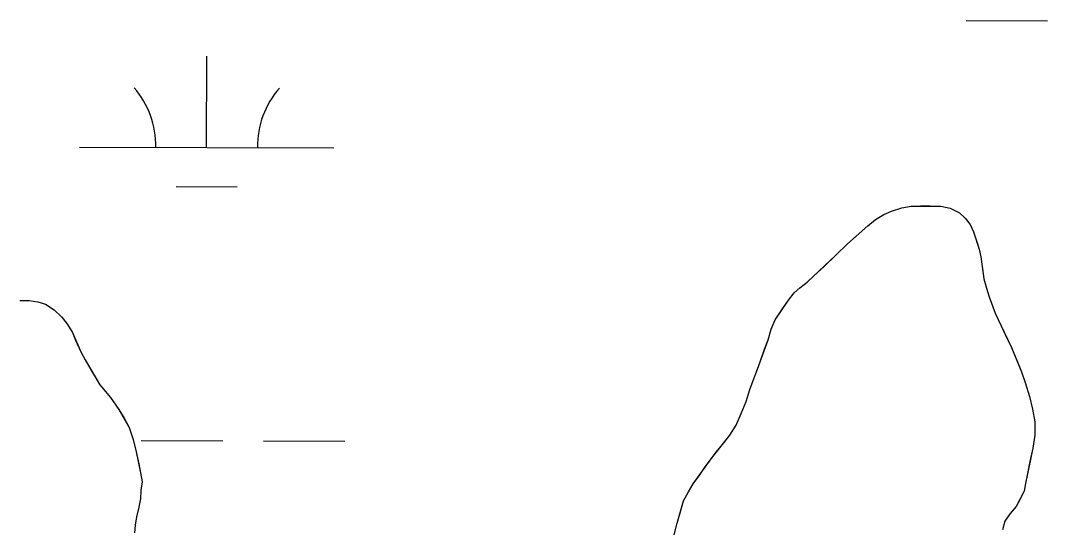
# Model space of a CAD drawing. Extents: x 3172297 to 3210190, y 958463 to 983887.
# Drawn here: x 3188209.3 to 3188613.2, y 977496.5 to 977696.1 of the extents above; entities that cross this region are included whole.
import ezdxf

# ---------------------------------------------------------------- set-up
doc = ezdxf.new("R2010")
doc.units = 0
for name, color, linetype in [('V-SITE-VEGE', 7, 'Continuous'), ('V-TOPO-SHOR', 7, 'Continuous'), ('V-WETL-SWMP', 7, 'Continuous')]:
    doc.layers.add(name, color=color, linetype=linetype)

msp = doc.modelspace()

# ---------------------------------------------------------------- linework, layer by layer
at = {"layer": 'V-SITE-VEGE'}
for p, q in [((3188548.88, 977619.69), (3188551.87, 977621.07)), ((3188551.87, 977621.07), (3188555.93, 977622.35)), ((3188555.93, 977622.35), (3188559.61, 977623.06)), ((3188559.61, 977623.06), (3188571.24, 977623.04)), ((3188571.24, 977623.04), (3188574.93, 977622.19)), ((3188574.93, 977622.19), (3188578.53, 977620.37)), ((3188542.51, 977615.29), (3188545.59, 977617.73)), ((3188545.59, 977617.73), (3188548.88, 977619.69)), ((3188578.53, 977620.37), (3188580.87, 977618.26)), ((3188580.87, 977618.26), (3188582.73, 977615.75)), ((3188534.51, 977608.16), (3188542.51, 977615.29)), ((3188582.73, 977615.75), (3188584.1, 977612.85)), ((3188584.1, 977612.85), (3188586.28, 977606.08)), ((3188529.99, 977603.67), (3188534.51, 977608.16)), ((3188586.28, 977606.08), (3188586.98, 977603.08)), ((3188518.62, 977593.03), (3188529.99, 977603.67)), ((3188586.98, 977603.08), (3188588.2, 977594.46)), ((3188515.83, 977590.88), (3188518.62, 977593.03)), ((3188588.2, 977594.46), (3188589.19, 977590.69)), ((3188511.3, 977586.01), (3188513.51, 977588.83)), ((3188513.51, 977588.83), (3188515.83, 977590.88)), ((3188589.19, 977590.69), (3188590.28, 977587.31)), ((3188208.93, 977585.84), (3188212.61, 977585.87)), ((3188212.61, 977585.87), (3188216.1, 977585.4)), ((3188216.1, 977585.4), (3188219.11, 977584.45)), ((3188506.12, 977578.22), (3188511.3, 977586.01)), ((3188590.28, 977587.31), (3188592.65, 977580.93)), ((3188219.11, 977584.45), (3188222.52, 977582.15)), ((3188222.52, 977582.15), (3188225.45, 977579.36)), ((3188592.65, 977580.93), (3188594.91, 977575.9)), ((3188225.45, 977579.36), (3188227.5, 977576.76)), ((3188227.5, 977576.76), (3188229.65, 977573.28)), ((3188504.5, 977574.53), (3188506.12, 977578.22)), ((3188229.65, 977573.28), (3188233, 977565.65)), ((3188503.26, 977570.45), (3188504.5, 977574.53)), ((3188594.91, 977575.9), (3188599.04, 977567.4)), ((3188500.12, 977561.7), (3188503.26, 977570.45)), ((3188233, 977565.65), (3188234.67, 977562.46)), ((3188599.04, 977567.4), (3188602.98, 977557.73)), ((3188234.67, 977562.46), (3188240.45, 977552.61)), ((3188499.17, 977558.79), (3188500.12, 977561.7)), ((3188497.36, 977554.32), (3188499.17, 977558.79)), ((3188602.98, 977557.73), (3188604.46, 977553.58)), ((3188240.45, 977552.61), (3188244.65, 977547.7)), ((3188496.13, 977550.82), (3188497.36, 977554.32)), ((3188604.46, 977553.58), (3188606.14, 977548.06)), ((3188494.61, 977546.06), (3188496.13, 977550.82)), ((3188244.65, 977547.7), (3188247.98, 977542.97)), ((3188492.7, 977541.4), (3188494.61, 977546.06)), ((3188606.14, 977548.06), (3188607.34, 977543.03)), ((3188247.98, 977542.97), (3188252, 977535.83)), ((3188490.7, 977536.83), (3188492.7, 977541.4)), ((3188607.34, 977543.03), (3188608.15, 977538.09)), ((3188488.3, 977532.84), (3188490.7, 977536.83)), ((3188608.15, 977538.09), (3188608.18, 977532.86)), ((3188252, 977535.83), (3188253.58, 977531.09)), ((3188480.9, 977523.58), (3188488.3, 977532.84)), ((3188608.18, 977532.86), (3188607.44, 977527.72)), ((3188253.58, 977531.09), (3188254.77, 977526.25)), ((3188254.77, 977526.25), (3188256.47, 977518.02)), ((3188607.44, 977527.72), (3188604.53, 977513.84)), ((3188473.89, 977513.65), (3188480.9, 977523.58)), ((3188256.47, 977518.02), (3188257.08, 977514.54)), ((3188257.08, 977514.54), (3188256.52, 977511.15)), ((3188471.97, 977510.54), (3188473.89, 977513.65)), ((3188604.53, 977513.84), (3188604.06, 977510.83)), ((3188256.45, 977507.75), (3188255.79, 977504.55)), ((3188256.52, 977511.15), (3188256.45, 977507.75)), ((3188470.06, 977507.04), (3188471.97, 977510.54)), ((3188604.06, 977510.83), (3188600.81, 977504.8)), ((3188255.79, 977504.55), (3188254.85, 977500.67)), ((3188467.5, 977498.2), (3188470.06, 977507.04)), ((3188600.81, 977504.8), (3188598.5, 977502.07)), ((3188254.85, 977500.67), (3188254.29, 977497.46)), ((3188598.5, 977502.07), (3188596.39, 977499.06)), ((3188254.29, 977497.46), (3188254.12, 977494.36)), ((3188466.17, 977493.06), (3188467.5, 977498.2)), ((3188596.39, 977499.06), (3188595.45, 977495.56))]:
    msp.add_line(p, q, dxfattribs=at)
at = {"layer": 'V-TOPO-SHOR'}
for points in [[(3188466.18, 977493.06), (3188467.5, 977498.2), (3188468.92, 977503.25), (3188470.06, 977507.04), (3188471.97, 977510.54), (3188473.89, 977513.65), (3188476.48, 977517.26), (3188478.59, 977520.37), (3188480.9, 977523.58), (3188483.4, 977526.8), (3188485.99, 977529.92), (3188488.3, 977532.84), (3188490.7, 977536.83), (3188492.7, 977541.4), (3188494.61, 977546.06), (3188496.13, 977550.82), (3188497.36, 977554.32), (3188499.17, 977558.79), (3188500.12, 977561.7), (3188501.93, 977566.75), (3188503.26, 977570.45), (3188504.5, 977574.53), (3188506.12, 977578.22), (3188508.71, 977582.21), (3188511.3, 977586.01), (3188513.51, 977588.83), (3188515.83, 977590.88), (3188518.62, 977593.03), (3188521.32, 977595.57), (3188525.36, 977599.28), (3188529.99, 977603.67), (3188534.51, 977608.16), (3188538.94, 977612.16), (3188542.51, 977615.29), (3188545.59, 977617.73), (3188548.88, 977619.69), (3188551.87, 977621.07), (3188555.93, 977622.35), (3188559.61, 977623.06), (3188563.29, 977623.08), (3188567.07, 977623.11), (3188571.24, 977623.04), (3188574.93, 977622.19), (3188578.53, 977620.37), (3188580.87, 977618.26), (3188582.73, 977615.75), (3188584.1, 977612.85), (3188585.39, 977608.98), (3188586.28, 977606.08), (3188586.98, 977603.08), (3188587.59, 977598.34), (3188588.2, 977594.46), (3188589.19, 977590.69), (3188590.28, 977587.31), (3188592.65, 977580.93), (3188594.91, 977575.9), (3188596.58, 977572.52), (3188599.04, 977567.4), (3188601.01, 977562.66), (3188602.98, 977557.73), (3188604.46, 977553.58), (3188606.14, 977548.06), (3188607.34, 977543.03), (3188608.15, 977538.09), (3188608.18, 977532.86), (3188607.44, 977527.72), (3188606.31, 977522.48), (3188605.47, 977518.4), (3188604.53, 977513.84), (3188604.06, 977510.83), (3188602.44, 977507.72), (3188600.81, 977504.8), (3188598.5, 977502.07), (3188596.39, 977499.06), (3188595.45, 977495.56)], [(3188208.93, 977585.84), (3188212.61, 977585.87), (3188216.1, 977585.4), (3188219.11, 977584.45), (3188222.52, 977582.15), (3188225.45, 977579.36), (3188227.5, 977576.76), (3188229.65, 977573.28), (3188230.93, 977570.29), (3188233, 977565.65), (3188234.67, 977562.46), (3188237.12, 977558.21), (3188240.45, 977552.61), (3188244.65, 977547.7), (3188247.98, 977542.97), (3188249.84, 977539.79), (3188252, 977535.83), (3188253.58, 977531.09), (3188254.77, 977526.25), (3188255.78, 977521.51)], [(3188255.78, 977521.51), (3188256.48, 977518.02), (3188257.08, 977514.54), (3188256.52, 977511.15), (3188256.45, 977507.75), (3188255.79, 977504.55), (3188254.85, 977500.67), (3188254.29, 977497.46), (3188254.12, 977494.36)]]:
    msp.add_lwpolyline(points, dxfattribs=at)
at = {"layer": 'V-WETL-SWMP'}
for p, q in [((3188581.18, 977696.09), (3188613.18, 977696.01)), ((3188282.46, 977646.09), (3188282.55, 977682.09)), ((3188232.46, 977646.21), (3188332.46, 977645.96)), ((3188270.43, 977630.69), (3188294.43, 977630.63)), ((3188256.77, 977530.72), (3188288.77, 977530.64)), ((3188304.77, 977530.6), (3188336.77, 977530.52))]:
    msp.add_line(p, q, dxfattribs=at)
for points in [[(3188466.18, 977493.06), (3188467.5, 977498.2), (3188468.92, 977503.25), (3188470.06, 977507.04), (3188471.97, 977510.54), (3188473.89, 977513.65), (3188476.48, 977517.26), (3188478.59, 977520.37), (3188480.9, 977523.58), (3188483.4, 977526.8), (3188485.99, 977529.92), (3188488.3, 977532.84), (3188490.7, 977536.83), (3188492.7, 977541.4), (3188494.61, 977546.06), (3188496.13, 977550.82), (3188497.36, 977554.32), (3188499.18, 977558.79), (3188500.12, 977561.7), (3188501.93, 977566.75), (3188503.27, 977570.45), (3188504.5, 977574.53), (3188506.12, 977578.22), (3188508.71, 977582.21), (3188511.3, 977586.01), (3188513.51, 977588.83), (3188515.83, 977590.88), (3188518.62, 977593.03), (3188521.32, 977595.57), (3188525.36, 977599.28), (3188529.99, 977603.67), (3188534.51, 977608.16), (3188538.94, 977612.16), (3188542.51, 977615.29), (3188545.59, 977617.73), (3188548.88, 977619.69), (3188551.87, 977621.07), (3188555.93, 977622.36), (3188559.61, 977623.06), (3188563.29, 977623.08), (3188567.07, 977623.11), (3188571.24, 977623.04), (3188574.93, 977622.19), (3188578.53, 977620.37), (3188580.87, 977618.26), (3188582.73, 977615.75), (3188584.1, 977612.85), (3188585.39, 977608.98), (3188586.28, 977606.08), (3188586.98, 977603.08), (3188587.59, 977598.34), (3188588.2, 977594.46), (3188589.19, 977590.69), (3188590.28, 977587.31), (3188592.65, 977580.93), (3188594.91, 977575.9), (3188596.58, 977572.52), (3188599.04, 977567.4), (3188601.01, 977562.66), (3188602.98, 977557.73), (3188604.46, 977553.58), (3188606.14, 977548.06), (3188607.34, 977543.03), (3188608.15, 977538.09), (3188608.18, 977532.86), (3188607.44, 977527.72), (3188606.31, 977522.48), (3188605.47, 977518.4), (3188604.53, 977513.84), (3188604.06, 977510.83), (3188602.44, 977507.72), (3188600.81, 977504.8), (3188598.5, 977502.07), (3188596.39, 977499.06), (3188595.44, 977495.56)], [(3188208.93, 977585.84), (3188212.61, 977585.87), (3188216.1, 977585.4), (3188219.11, 977584.45), (3188222.52, 977582.15), (3188225.45, 977579.36), (3188227.5, 977576.76), (3188229.65, 977573.28), (3188230.93, 977570.29), (3188233, 977565.65), (3188234.67, 977562.46), (3188237.12, 977558.21), (3188240.45, 977552.61), (3188244.65, 977547.7), (3188247.98, 977542.97), (3188249.84, 977539.79), (3188252, 977535.83), (3188253.58, 977531.09), (3188254.78, 977526.25), (3188255.78, 977521.51), (3188256.48, 977518.03), (3188257.08, 977514.54), (3188256.52, 977511.15), (3188256.45, 977507.75), (3188255.79, 977504.55), (3188254.85, 977500.67), (3188254.29, 977497.46), (3188254.12, 977494.36)]]:
    msp.add_lwpolyline(points, dxfattribs=at)
for centre, start, end in [((3188227.22, 977646.7), 359.0865, 40.6302), ((3188337.71, 977646.43), 139.0865, 180.6302)]:
    msp.add_arc(centre, 35.25, start, end, dxfattribs=at)

doc.saveas('drawing.dxf')
